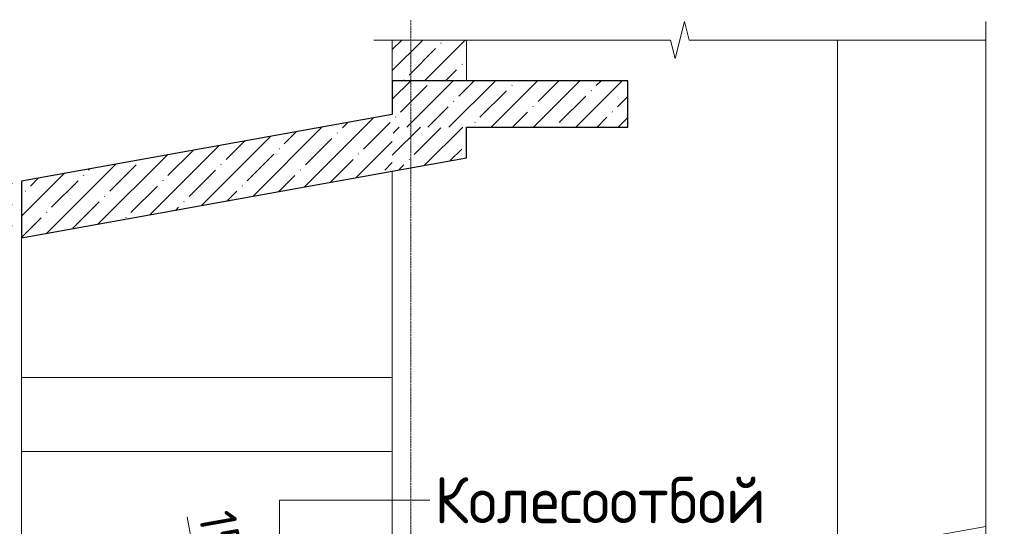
# Model space of a CAD drawing. Header units: millimetres. Extents: x 786 to 42540, y -7760 to 3796.
# Tile 1056 of 1056: x 37231 to 42540, y -2403 to 330. Entities that reach past the tile are written whole.
import ezdxf

# ---------------------------------------------------------------- set-up
doc = ezdxf.new("R2010")
doc.units = ezdxf.units.MM
doc.linetypes.add('4_ Штрихпунктир_ 10 х 2 мм', pattern=[14, 10, -2, 0, -2])
for name, color, linetype, lineweight in [('A-ANNO-DIMS', 7, 'Continuous', 5), ('A-ANNO-DIMS-100', 7, 'Continuous', 5), ('A-DETL-GENF', 7, 'Continuous', 13), ('A-FLOR', 7, 'Continuous', 13), ('A-FLOR-PATT', 7, 'Continuous', 25), ('A-WALL', 7, 'Continuous', 13), ('A-WALL-PATT', 7, 'Continuous', 13), ('G-ANNO-TEXT', 7, 'Continuous', 5), ('S-GRID', 7, 'Continuous', 5)]:
    doc.layers.add(name, color=color, linetype=linetype, lineweight=lineweight)
doc.styles.add('GOST Common_3', font='GOST_Common.ttf', dxfattribs={"height": 200})
doc.styles.add('GOST Common_4', font='GOST_Common.ttf', dxfattribs={"height": 250})
doc.dimstyles.new('2_мм_3', dxfattribs={"dimscale": 304.8, "dimtxt": 201.142999, "dimasz": 0.492126, "dimexe": 0.328084, "dimexo": 0.492126, "dimgap": 0, "dimtad": 1, "dimdec": 0, "dimdsep": 46, "dimtxsty": 'GOST Common_3', "dimblk1": 'OBLIQUE', "dimblk2": 'OBLIQUE', "dimsah": 1, "dimcen": 0.09, "dimdle": 0.328084, "dimadec": 5, "dimazin": 2, "dimtfac": 1, "dimtdec": 4, "dimtix": 1, "dimtmove": 1, "dimatfit": 3, "dimfxl": 1, "dimtvp": 1, "dimtolj": 1, "dimtzin": 0, "dimarcsym": 2})
pattern_1 = [(45, (90053.94, -5700), (-114.0493, 114.0493), []), (45, (90167.99, -5700), (-114.0493, 114.0493), [201.613, -40.323, 3.353, -36.97])]
pattern_2 = [(45, (48694.21, -5700), (-114.0493, 114.0493), []), (45, (48808.26, -5700), (-114.0493, 114.0493), [201.613, -40.323, 3.353, -36.97])]

# ---------------------------------------------------------------- blocks, each defined once
blk = doc.blocks.new('Наметкина 10_РД_АР_К3_R21_poliektova_rvt-1-Разрез по Рампе Р1_фрагмент пола')
at = {"layer": 'A-WALL-PATT', "lineweight": 5}
h = blk.add_hatch(dxfattribs=at)
h.set_pattern_fill('FP_8', color=256, style=0, pattern_type=2)
h.set_pattern_definition(pattern_1)
h.paths.add_polyline_path([(81000, 0), (81000, 220), (80600, 220), (80600, 0)])
at = {"layer": 'A-WALL'}
for p, q in [((80600, 220), (80600, 0)), ((81000, 0), (81000, 220)), ((83000, -2559.6), (83000, 220)), ((80600, 0), (81000, 0)), ((80600, -487), (80600, -2991.6)), ((83000, -2547.1), (83800, -2403.9))]:
    blk.add_line(p, q, dxfattribs=at)
blk = doc.blocks.new('Перекрытие Рампа 1 деталь - Перекрытие Р1-5354202-Разрез по Рампе Р1_фрагмент пола')
at = {"layer": 'A-FLOR-PATT', "lineweight": 5}
h = blk.add_hatch(dxfattribs=at)
h.set_pattern_fill('FP_8', color=256, style=0, pattern_type=2)
h.set_pattern_definition(pattern_1)
h.paths.add_polyline_path([(80600, -487), (81000, -415), (81000, -250), (80600, -250)])
at = {"layer": 'A-FLOR', "lineweight": 25}
for p, q in [((81000, -415), (81000, -250)), ((80600, -487), (81000, -415))]:
    blk.add_line(p, q, dxfattribs=at)
blk = doc.blocks.new('Линия разрыва - М 1_50-7673833-Разрез по Рампе Р1_фрагмент пола')
at = {"layer": 'A-DETL-GENF', "lineweight": 5}
for p, q in [((82125, 120), (82175, 320)), ((82175, 320), (82200, 220)), ((80575, 220), (80500, 220)), ((80575, 220), (82100, 220)), ((82100, 220), (82125, 120)), ((82200, 220), (83725, 220)), ((83725, 220), (83800, 220))]:
    blk.add_line(p, q, dxfattribs=at)
blk = doc.blocks.new('Линия разрыва - М 1_50-7673836-Разрез по Рампе Р1_фрагмент пола')
at = {"layer": 'A-DETL-GENF', "lineweight": 5}
for p, q in [((83800, 245), (83800, 320)), ((83800, 245), (83800, -2890)), ((83800, -2890), (83700, -2915)), ((83700, -2915), (83900, -2965)), ((83900, -2965), (83800, -2990)), ((83800, -2990), (83800, -6125)), ((83800, -6125), (83800, -6200))]:
    blk.add_line(p, q, dxfattribs=at)
blk = doc.blocks.new('DIMBLOCK46-Разрез по Рампе Р1_фрагмент пола')
at = {"layer": 'A-ANNO-DIMS-100', "transparency": 16777216}
for p, q in [((38133.8, -2351.6), (38219.2, -2825.8)), ((38219.2, -2825.8), (38293.4, -3238.2)), ((38306.7, -3312.1), (38262.4, -3066)), ((38323.3, -3156.6), (38181.7, -3182.1)), ((38280.1, -3164.4), (38323.3, -3156.6)), ((38349.9, -3304.3), (38208.3, -3329.8)), ((38306.7, -3312.1), (38349.9, -3304.3))]:
    blk.add_line(p, q, dxfattribs=at)
at = {"layer": 'A-ANNO-DIMS-100', "lineweight": 25, "transparency": 16777216}
for p, q in [((38280.1, -3164.4), (38193, -3103.9)), ((38280.1, -3164.4), (38367.2, -3225)), ((38306.7, -3312.1), (38219.6, -3251.5)), ((38306.7, -3312.1), (38393.8, -3372.6))]:
    blk.add_line(p, q, dxfattribs=at)
at = {"layer": 'A-ANNO-DIMS-100', "color": 0, "transparency": 16777216, "insert": (38391, -2305.3), "char_height": 200, "width": 458.197, "attachment_point": 1, "rotation": 280.204, "line_spacing_factor": 1.022761, "style": 'GOST Common_3'}
blk.add_mtext('150', dxfattribs=at)
blk = doc.blocks.new('_Oblique')
at = {"color": 0, "linetype": 'ByBlock', "lineweight": -2}
blk.add_line((-0.5, -0.5), (0.5, 0.5), dxfattribs=at)

msp = doc.modelspace()

# ---------------------------------------------------------------- hatches: boundary and pattern name
at = {"layer": 'A-FLOR-PATT', "lineweight": 5}
h = msp.add_hatch(dxfattribs=at)
h.set_pattern_fill('FP_8', color=256, style=0, pattern_type=2)
h.set_pattern_definition(pattern_2)
h.paths.add_polyline_path([(40510.3, -250), (40510.3, 0), (39240.3, 0), (39240.3, -250), (39848.2, -250)])
h = msp.add_hatch(dxfattribs=at)
h.set_pattern_fill('FP_8', color=256, style=0, pattern_type=2)
h.set_pattern_definition(pattern_2)
h.paths.add_polyline_path([(31710.3, -1842.4), (37190.3, -856), (37190.3, -551.2), (31710.3, -1537.6), (31710.3, -1600)])
h.paths.add_polyline_path([(37240.3, -847), (39240.3, -487), (39240.3, -182.2), (37240.3, -542.2)])

# ---------------------------------------------------------------- linework, layer by layer
at = {"layer": 'A-FLOR', "lineweight": 25}
for p, q in [((40510.3, 0), (39240.3, 0)), ((39240.3, 0), (39240.3, -182.2)), ((40510.3, -250), (40510.3, 0)), ((39240.3, -182.2), (37240.3, -542.2)), ((39640.3, -250), (40510.3, -250)), ((37240.3, -847), (39240.3, -487)), ((37240.3, -542.2), (37240.3, -847))]:
    msp.add_line(p, q, dxfattribs=at)
at = {"layer": 'A-FLOR'}
for p, q in [((37240.3, -1600), (39240.3, -1600)), ((39240.3, -2000), (37240.3, -2000))]:
    msp.add_line(p, q, dxfattribs=at)
at = {"layer": 'A-WALL'}
msp.add_line((37240.3, -847), (37240.3, -3351.6), dxfattribs=at)
at = {"layer": 'G-ANNO-TEXT'}
for p, q in [((38632.3, -2261.9), (39442.8, -2261.9)), ((38632.3, -3121.2), (38632.3, -2261.9))]:
    msp.add_line(p, q, dxfattribs=at)
at = {"layer": 'S-GRID', "linetype": '4_ Штрихпунктир_ 10 х 2 мм'}
msp.add_line((39340.3, -6960), (39340.3, 329.8), dxfattribs=at)

# ---------------------------------------------------------------- block references
at = {"lineweight": 5}
msp.add_blockref('Наметкина 10_РД_АР_К3_R21_poliektova_rvt-1-Разрез по Рампе Р1_фрагмент пола', (-41359.7, 0), dxfattribs=at)
at = {"layer": 'A-DETL-GENF'}
for name in ['Линия разрыва - М 1_50-7673833-Разрез по Рампе Р1_фрагмент пола', 'Линия разрыва - М 1_50-7673836-Разрез по Рампе Р1_фрагмент пола']:
    msp.add_blockref(name, (-41359.7, 0), dxfattribs=at)
at = {"layer": 'A-FLOR'}
msp.add_blockref('Перекрытие Рампа 1 деталь - Перекрытие Р1-5354202-Разрез по Рампе Р1_фрагмент пола', (-41359.7, 0), dxfattribs=at)

# ---------------------------------------------------------------- texts
at = {"layer": 'G-ANNO-TEXT', "insert": (39467.8, -2136.9), "char_height": 250, "width": 2429.113, "attachment_point": 1, "style": 'GOST Common_4'}
msp.add_mtext('Колесоотбой', dxfattribs=at)

# ---------------------------------------------------------------- dimensions: what is measured, and where the dimension line sits
at = {"layer": 'A-ANNO-DIMS'}
dim = msp.add_linear_dim(base=(38280.1, -3164.4), p1=(38202.3, -3330.8), p2=(38175.7, -3183.2), angle=280.204, dimstyle='2_мм_3', override={"dimpost": '<>', "dimfxl": 149.999996}, dxfattribs=at)
dim.commit()
dim.dimension.update_dxf_attribs({"geometry": 'DIMBLOCK46-Разрез по Рампе Р1_фрагмент пола', "text_midpoint": (38300.4, -2554.4), "dimtype": 160, "text_rotation": 280.204})

doc.saveas('drawing.dxf')
